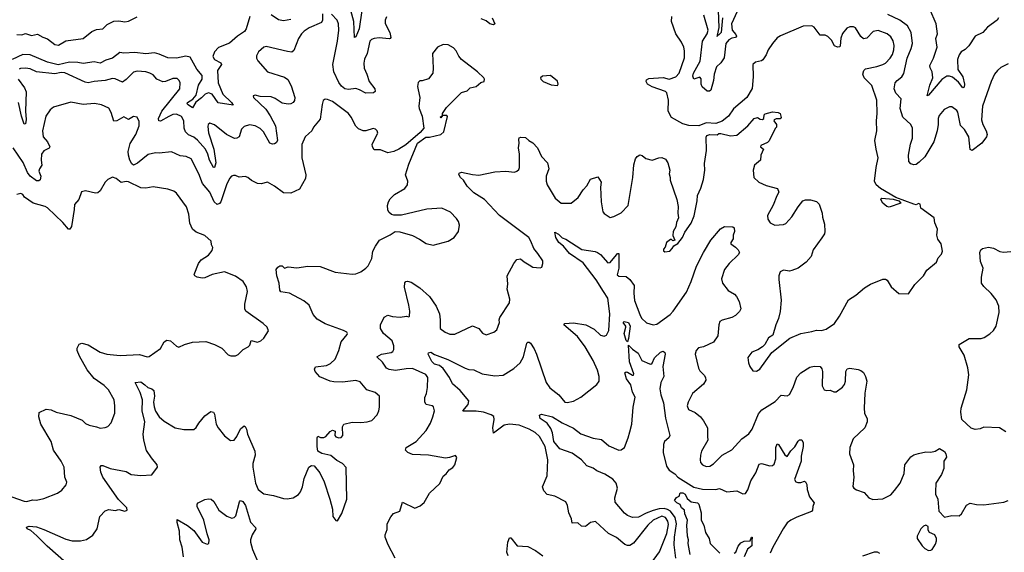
# Model space of a CAD drawing. Extents: x 2133489 to 2292442, y 756223 to 916462.
# Tile 419 of 463: x 2240269 to 2248282, y 902123 to 906459. Entities that reach past the tile are written whole.
import ezdxf

# ---------------------------------------------------------------- set-up
doc = ezdxf.new("R2010")
doc.units = 0

msp = doc.modelspace()

# ---------------------------------------------------------------- linework, layer by layer
at = {"layer": '0CON20XD'}
for points in [[(2242734, 906506), (2242734.4, 906455), (2242725.8, 906435), (2242625, 906392.2), (2242584.4, 906365), (2242562.2, 906345), (2242537.3, 906305), (2242500.9, 906209.1), (2242484.4, 906195.6), (2242449.7, 906200.3), (2242275, 906242), (2242254.6, 906235.4), (2242211.7, 906198.3), (2242196.7, 906165), (2242196.7, 906145), (2242206.2, 906125), (2242286, 906035), (2242425, 905991.1), (2242450.9, 905970.9), (2242479.4, 905919.4), (2242508.6, 905825), (2242505, 905802.5), (2242493.8, 905785), (2242476.6, 905773.4), (2242455, 905770), (2242405, 905778.5), (2242347.9, 905817.9), (2242315, 905831.8), (2242225, 905834), (2242185, 905843.3), (2242170, 905840), (2242171.2, 905825), (2242270.7, 905730.7), (2242307.7, 905677.7), (2242350.4, 905595), (2242366.3, 905475), (2242355, 905456.9), (2242341.3, 905448.7), (2242325, 905445.7), (2242304.7, 905455), (2242252.7, 905545), (2242225, 905572.7), (2242185, 905595.5), (2242137.9, 905602.1), (2242095, 905590.8), (2242072.8, 905567.2), (2242055, 905506.2), (2242035.7, 905494.3), (2242016.9, 905493.1), (2241951.9, 905525), (2241855, 905604.4), (2241815, 905616), (2241803.6, 905606.4), (2241800.4, 905589.6), (2241805, 905537.5), (2241849, 905405), (2241864.7, 905295), (2241855.3, 905254.7), (2241845, 905256.4), (2241812.8, 905315), (2241800.4, 905365), (2241781.4, 905405), (2241715, 905478.9), (2241685, 905501.6), (2241641.8, 905521.8), (2241618.5, 905545), (2241607.1, 905575), (2241603.6, 905635), (2241585, 905671.4), (2241545, 905690.8), (2241515, 905687.1), (2241482.2, 905672.2), (2241415, 905632.2), (2241401.2, 905635), (2241399.5, 905655), (2241425, 905713.1), (2241571.4, 905895), (2241575.7, 905945), (2241568, 905965), (2241549.4, 905979.4), (2241515, 905979.2), (2241455, 905955.8), (2241435, 905954.3), (2241383.8, 905975), (2241355, 906011.2), (2241326.7, 906025), (2241294.3, 906035.7), (2241225, 906040.8), (2241195, 906030.8), (2241135, 905971.4), (2241105, 905951.4), (2241045, 905978.1), (2241025, 905979.4), (2240965, 905963.6), (2240875, 905955.9), (2240825, 905945.4), (2240800.6, 905950.6), (2240635, 906025.3), (2240605, 906028.4), (2240555, 906018.8), (2240405, 906035.4), (2240355, 906058.6), (2240315, 906064.4), (2240275, 906062.2), (2240263.3, 906055)], [(2242475, 906461.5), (2242415, 906448.6), (2242375, 906457.8), (2242315, 906498.8)], [(2243255, 906481.2), (2243242.5, 906455), (2243242.3, 906427.7), (2243282.5, 906355), (2243290, 906315), (2243285, 906306.2), (2243275.6, 906304.4), (2243195, 906311.5), (2243153.3, 906306.7), (2243131.8, 906298.2), (2243118.1, 906285), (2243095.6, 906185), (2243075, 906136.7), (2243069.5, 906105), (2243072.7, 906065), (2243094.5, 906015), (2243112.5, 905955), (2243160, 905895), (2243162, 905875), (2243147.4, 905862.6), (2243085, 905861.1), (2243035, 905888.7), (2243005, 905897.9), (2242945, 905891.2), (2242915.4, 905895.4), (2242887.2, 905917.2), (2242865, 905946.4), (2242825.2, 906035), (2242816.6, 906095), (2242855.6, 906285), (2242866.8, 906373.2), (2242864.3, 906424.3), (2242852, 906455), (2242806.2, 906505)], [(2243053.8, 906535), (2243030.9, 906385), (2243005, 906318.8), (2242995, 906313.3), (2242988.1, 906445), (2242964.4, 906535)], [(2246107.8, 906525), (2246063.1, 906425), (2246068.7, 906375), (2246098.6, 906338.6), (2246103.1, 906325), (2246095, 906313.4), (2246065, 906307.8), (2246041.1, 906295), (2246016.9, 906265), (2246001.3, 906148.7), (2245975, 906108.8), (2245939.2, 906075), (2245919.6, 906015), (2245914.8, 905965), (2245894.3, 905885.7), (2245883.2, 905876.8), (2245865, 905877.9), (2245823.1, 905913.1), (2245814.5, 905935.5), (2245815, 905977.5), (2245805, 905991.2), (2245755, 905976.2), (2245748.2, 905998.2), (2245752.1, 906025), (2245807.7, 906122.3), (2245825.8, 906285), (2245863.8, 906345), (2245871.5, 906375), (2245838, 906495)], [(2245988.9, 906475), (2245978.4, 906355), (2245955, 906333.6), (2245947.6, 906333.7), (2245946.2, 906333.8), (2245945, 906322), (2245947.6, 906333.7), (2245961, 906395), (2245956.4, 906535)], [(2248228, 906045), (2248203.6, 906016.4), (2248175.6, 905955), (2248104.5, 905755), (2248097.1, 905645), (2248107.3, 905605), (2248135.6, 905555), (2248142.9, 905525), (2248137.5, 905505), (2248099.4, 905455), (2248020, 905395), (2248005, 905402.5), (2247994, 905505), (2247958.6, 905565), (2247926.4, 905596.4), (2247905.3, 905705.3), (2247895, 905720), (2247855, 905750), (2247835, 905750.8), (2247793, 905727), (2247750.9, 905679.1), (2247742.7, 905655), (2247742.7, 905605), (2247734.6, 905555.4), (2247708.2, 905465), (2247636.5, 905343.5), (2247589.7, 905300.3), (2247565, 905281.4), (2247545, 905278.6), (2247522, 905285), (2247505.6, 905305), (2247503.5, 905355), (2247520, 905445), (2247536.4, 905495), (2247536.2, 905575), (2247521.1, 905605), (2247457.5, 905665), (2247434.5, 905735), (2247443.8, 905815), (2247399.7, 905859.7), (2247386.2, 905895), (2247392.9, 905945), (2247409.2, 905965), (2247449.4, 905995), (2247465, 906020), (2247490.8, 906145), (2247525.6, 906225), (2247534.6, 906265.4), (2247525.4, 906355.4), (2247495, 906410), (2247432.5, 906455), (2247335, 906502.1)], [(2248233.8, 906475), (2248223.8, 906455), (2248145, 906399.2), (2248108, 906355), (2248045, 906324), (2247993, 906247), (2247963.1, 906216.9), (2247932.1, 906197.9), (2247915, 906172), (2247901.3, 906135), (2247904.6, 906054.6), (2247944, 905995), (2247958.9, 905935), (2247955, 905908.8), (2247945, 905904), (2247910.8, 905950.9), (2247860.4, 905990.4), (2247835, 906000.4), (2247815, 906000.4), (2247775, 905971.5), (2247665, 905843.8), (2247655, 905840), (2247675, 905926.2), (2247700, 905985), (2247694.5, 906034.5), (2247678.1, 906068.1), (2247677.3, 906087.3), (2247705.4, 906145), (2247734.6, 906235), (2247725.6, 906305), (2247737.5, 906345), (2247726.6, 906425), (2247675.4, 906545)], [(2242142.7, 906485), (2242112.3, 906385), (2242097.8, 906362.2), (2242041.5, 906325), (2241975, 906267.3), (2241886.8, 906233.2), (2241855, 906197.1), (2241839.4, 906159.4), (2241854, 906135), (2241905, 906107.1), (2241912.5, 906095), (2241879.2, 906045), (2241883.6, 905945), (2241921.6, 905851.6), (2241992.2, 905785), (2242005, 905762.5), (2241885, 905781.2), (2241835, 905851.9), (2241805, 905863.3), (2241778.1, 905851.9), (2241748.4, 905821.6), (2241701.8, 905788.2), (2241675, 905741.4), (2241639.2, 905765), (2241632.5, 905775), (2241635, 905785.3), (2241678.1, 905811.9), (2241705.2, 905844.8), (2241724.5, 905925.5), (2241752.9, 905975), (2241752.9, 906005), (2241710.3, 906055), (2241655, 906153.5), (2241621.8, 906161.8), (2241545, 906145.9), (2241475, 906148.7), (2241405, 906178.2), (2241365, 906188.2), (2241295, 906182.4), (2241205, 906193.1), (2241115, 906185.9), (2241085, 906191.1), (2241025, 906145.6), (2240969.2, 906130.8), (2240925, 906106.5), (2240875.3, 906115.3), (2240785, 906103.2), (2240741.9, 906111.9), (2240675, 906113.7), (2240582.7, 906092.7), (2240495, 906112.5), (2240355, 906172.4), (2240295, 906176.1), (2240207.1, 906135)], [(2240245, 906339.1), (2240285, 906336.5), (2240315, 906347.5), (2240365, 906329.2), (2240415, 906342), (2240457, 906317), (2240495, 906304.3), (2240555, 906256.4), (2240585, 906252.1), (2240645, 906286.9), (2240784.2, 906305), (2240855, 906363.5), (2240895, 906379.4), (2240945, 906384), (2240981.1, 906418.9), (2241034, 906446), (2241075, 906448.5), (2241125, 906442.1), (2241155, 906446.4), (2241225, 906482.9)], [(2244115, 906473.3), (2244136.7, 906425), (2244125, 906417.5), (2244095, 906426.2), (2244065, 906449.2), (2244025, 906465.6)], [(2246925.9, 906234.1), (2246900, 906245), (2246876.7, 906293.3), (2246845, 906323.3), (2246825, 906332.2), (2246785, 906334), (2246735, 906397.1), (2246715, 906407.9), (2246645, 906406.5), (2246461.9, 906328.1), (2246435, 906311.4), (2246395.4, 906264.6), (2246360.8, 906215), (2246345, 906173.3), (2246317.7, 906132.3), (2246305, 906123.8), (2246256.1, 906113.9), (2246236.7, 906095), (2246237.5, 905995), (2246230.3, 905899.7), (2246185.8, 905825), (2246077.4, 905732.6), (2246038.8, 905675), (2245985, 905634), (2245935, 905613.8), (2245855, 905618.8), (2245795, 905594), (2245715, 905598.6), (2245665, 905611.1), (2245575, 905663.3), (2245546.2, 905715), (2245548, 905805), (2245534.4, 905864.4), (2245525.7, 905875), (2245415, 905911.8), (2245378.6, 905935), (2245367.5, 905955), (2245370.6, 905969.4), (2245390, 905980), (2245505, 905989.4), (2245555, 905975.4), (2245608.2, 905995), (2245636.6, 906025), (2245678.6, 906148.6), (2245680.8, 906205), (2245673.8, 906235), (2245655.3, 906275.3), (2245608.8, 906345), (2245573.6, 906445), (2245575.6, 906485)], [(2243325.6, 902075), (2243266.4, 902185), (2243243.5, 902245), (2243243.3, 902265), (2243259.2, 902309.2), (2243260, 902355), (2243288.8, 902411.2), (2243311.2, 902438.8), (2243361.7, 902458.3), (2243385, 902530), (2243485, 902481.2), (2243528.8, 902501.2), (2243561.7, 902528.3), (2243604.3, 902605), (2243687.6, 902682.4), (2243715, 902743.8), (2243739.4, 902760.6), (2243765, 902793.3), (2243795, 902813.3), (2243810, 902835), (2243826.7, 902895), (2243815, 902910), (2243766.4, 902893.6), (2243735, 902890), (2243595, 902913.1), (2243465, 902918.5), (2243428, 902935), (2243408, 902955), (2243413.8, 902975), (2243495.8, 903024.2), (2243576.5, 903115), (2243611.4, 903175), (2243630, 903225), (2243644, 903275), (2243636.9, 903306.9), (2243625, 903315.8), (2243576.7, 903325), (2243565.7, 903345), (2243565.7, 903384.3), (2243580, 903415), (2243587.3, 903465), (2243589.5, 903545), (2243575, 903571.1), (2243465, 903618.9), (2243415, 903617.6), (2243327.1, 903602.9), (2243275, 903610.8), (2243255, 903623.3), (2243220.7, 903670.7), (2243176.7, 903715), (2243214.6, 903735.4), (2243291.1, 903748.9), (2243305, 903757.5), (2243314.4, 903775), (2243314.4, 903805), (2243301.1, 903845), (2243230, 903905), (2243205.5, 903945), (2243205.6, 903975.6), (2243235, 904036.2), (2243265, 904053.1), (2243301.9, 904041.9), (2243365, 904038.5), (2243416.4, 904046.4), (2243435, 904040), (2243440, 904045), (2243443.3, 904085), (2243437.1, 904135), (2243401.3, 904281.3), (2243403.6, 904316.4), (2243412.4, 904327.6), (2243425, 904330.4), (2243455, 904320.9), (2243526.1, 904276.1), (2243604.4, 904205), (2243657.4, 904127.4), (2243684.5, 904065), (2243691.9, 904015), (2243691.2, 903945), (2243732, 903915), (2243768.3, 903898.3), (2243810.3, 903899.7), (2243955, 903968), (2244004.4, 903944.4), (2244036.1, 903906.1), (2244066.1, 903893.9), (2244127.5, 903915), (2244153.3, 903935), (2244172.5, 903995), (2244170, 904015), (2244176.7, 904035), (2244256, 904155), (2244259.2, 904185), (2244236.7, 904265), (2244241.4, 904305), (2244236.7, 904375), (2244290, 904475), (2244315, 904507.5), (2244345, 904513.3), (2244375, 904486.7), (2244414.3, 904464.3), (2244445, 904443.8), (2244505, 904437.5), (2244517.5, 904445), (2244527.5, 904475), (2244525.9, 904495.9), (2244486.8, 904556.8), (2244454, 904595), (2244430, 904655), (2244411.2, 904685), (2244175, 904864), (2244051.2, 904995), (2243965, 905050), (2243910, 905105), (2243881.7, 905151.7), (2243856.2, 905175), (2243841.7, 905198.3), (2243845, 905210), (2243865, 905218), (2243955, 905197.5), (2244005, 905192.5), (2244135, 905219.5), (2244225, 905225.5), (2244295, 905218.9), (2244316.2, 905225), (2244331.7, 905238.3), (2244337.5, 905255), (2244335.7, 905365), (2244328, 905415), (2244333.8, 905455), (2244330, 905485), (2244333.8, 905496.2), (2244348.3, 905501.7), (2244385, 905501.2), (2244413.8, 905475), (2244446.3, 905456.3), (2244482.9, 905415), (2244515, 905346.2), (2244563.8, 905295), (2244576, 905245), (2244552.5, 905185), (2244552.5, 905145), (2244562.5, 905115), (2244628, 905005), (2244675, 904966.2), (2244757.5, 904965), (2244815, 905011.2), (2244854, 905075), (2244884, 905106), (2244915, 905160), (2244975, 905180), (2245000, 905135), (2244996, 905095), (2245000, 904975), (2245013.8, 904895), (2245025, 904880), (2245075, 904850), (2245105, 904856.2), (2245165, 904886.2), (2245221.2, 904945), (2245259.2, 905175), (2245266.2, 905276.2), (2245280, 905325), (2245294.1, 905345.9), (2245315, 905357.5), (2245335, 905353.3), (2245365, 905328.8), (2245415, 905316.7), (2245470, 905335), (2245495, 905336.7), (2245525, 905323.3), (2245543.3, 905295), (2245560, 905235), (2245554, 905205), (2245563.3, 905175), (2245561.7, 905151.7), (2245616, 904995), (2245628.7, 904938.7), (2245625.8, 904885), (2245632, 904845), (2245615, 904807.5), (2245607.7, 904772.3), (2245586.7, 904735), (2245583.3, 904703.3), (2245600, 904665), (2245585, 904660), (2245575, 904670), (2245565, 904670), (2245532.5, 904645), (2245521.7, 904608.3), (2245508.3, 904591.7), (2245508.3, 904578.3), (2245518.3, 904568.3), (2245560, 904575), (2245580, 904595), (2245591.7, 904618.3), (2245625, 904637.5), (2245664, 904686), (2245681.4, 904728.6), (2245735, 904802.5), (2245759.1, 904860.9), (2245782.9, 904985), (2245785, 905027.5), (2245813.2, 905086.8), (2245835, 905157.5), (2245844.2, 905235), (2245842.1, 905287.9), (2245857.8, 905395), (2245856.4, 905503.6), (2245862.5, 905515), (2245885, 905523.3), (2245945, 905522.5), (2245958.3, 905531.7), (2245975, 905533.3), (2246054.1, 905514.1), (2246105, 905518.8), (2246195.5, 905594.5), (2246247.5, 905655), (2246273, 905663), (2246295, 905650), (2246315, 905647.5), (2246326.2, 905653.8), (2246327.5, 905685), (2246336.4, 905693.6), (2246395, 905710), (2246443, 905703), (2246457.5, 905695), (2246467, 905663), (2246457, 905653), (2246425, 905652.5), (2246410, 905645), (2246407.5, 905635), (2246427.5, 905605), (2246427.5, 905585), (2246416.4, 905573.6), (2246367.7, 905472.3), (2246355, 905460), (2246300, 905435), (2246297.5, 905425), (2246322.5, 905405), (2246301.4, 905355), (2246296.7, 905315), (2246250, 905275), (2246237.1, 905235), (2246244, 905175), (2246285, 905136), (2246345, 905110), (2246436.7, 905085), (2246446.1, 905056.1), (2246430.8, 905025), (2246401.2, 904948.8), (2246356, 904865), (2246358.8, 904835), (2246377.5, 904805), (2246415, 904786.7), (2246485, 904792.9), (2246505, 904800.8), (2246554.2, 904855), (2246603.4, 904936.6), (2246643.3, 904985), (2246665, 904993.8), (2246705, 904991.2), (2246755, 904980), (2246775, 904957.5), (2246800, 904885), (2246802.3, 904852.3), (2246817.8, 904795), (2246821.1, 904735), (2246817.8, 904715), (2246797.8, 904682.2), (2246728, 904585), (2246709.7, 904530.3), (2246670, 904485), (2246605, 904436), (2246553.9, 904416.1), (2246535, 904411.2), (2246485, 904420), (2246457.5, 904405), (2246447.5, 904375), (2246447.5, 904345), (2246465.8, 904175), (2246457, 904083), (2246444.4, 904025.6), (2246422.5, 903975), (2246399.3, 903890.7), (2246362.3, 903867.7), (2246333.3, 903815), (2246313.9, 903796.1), (2246275, 903770), (2246227, 903753), (2246195, 903710), (2246200, 903665), (2246211.2, 903635), (2246235, 903600), (2246265, 903597.5), (2246293.3, 903615), (2246390.5, 903749.5), (2246536.7, 903865), (2246625, 903904.2), (2246715, 903919.2), (2246755, 903932), (2246795, 903930), (2246831.7, 903938.3), (2246900, 903985), (2246942, 904045), (2247015, 904178.8), (2247075, 904216.7), (2247143.3, 904275), (2247194, 904306), (2247295, 904346.7), (2247316.4, 904346.4), (2247329.3, 904339.3), (2247362.5, 904285), (2247425, 904230), (2247501.7, 904228.3), (2247555, 904302.5), (2247625.8, 904374.2), (2247650.5, 904419.5), (2247730, 904485), (2247745, 904520), (2247770.7, 904549.3), (2247778, 904575), (2247768, 904635), (2247742.3, 904672.3), (2247733.8, 904705), (2247738.8, 904755), (2247717.5, 904805), (2247712.5, 904845), (2247603.3, 904925), (2247596.7, 904956.7), (2247585, 904962.5), (2247565, 904952.5), (2247545, 904957.5), (2247400.6, 905010.6), (2247273.8, 905083.8), (2247238.8, 905115), (2247226.2, 905145), (2247239.2, 905255), (2247255.7, 905335), (2247238.1, 905405), (2247228.9, 905475), (2247244.5, 905555.5), (2247241.1, 905635), (2247248.5, 905695), (2247244.1, 905804.1), (2247205, 905924), (2247142.5, 905985), (2247132, 906015), (2247140, 906045), (2247151.4, 906058.6), (2247245, 906077.5), (2247295, 906094), (2247314.8, 906105.2), (2247354.2, 906145.8), (2247372.9, 906175), (2247383.8, 906215), (2247385, 906250), (2247377.8, 906287.8), (2247358.9, 906318.9), (2247328.6, 906345), (2247255, 906372.1), (2247215, 906362.7), (2247162.2, 906307.8), (2247135, 906303.1), (2247115, 906321.4), (2247072, 906392), (2247055, 906400), (2247025, 906401.4), (2246999.7, 906390.3), (2246965, 906348), (2246952, 906308), (2246947.5, 906245), (2246942.5, 906237.5), (2246925.9, 906234.1)], [(2240649.5, 902035), (2240491.8, 902171.8), (2240408, 902258), (2240359.1, 902299.1), (2240330, 902315), (2240323.8, 902326.2), (2240345, 902335.7), (2240405, 902330), (2240465, 902309.3), (2240645, 902230), (2240695, 902216.7), (2240765, 902217.1), (2240811.7, 902228.3), (2240865, 902263.3), (2240898.8, 902315), (2240922.2, 902415), (2240965, 902459.4), (2240995, 902470), (2241045, 902464.3), (2241075, 902470.8), (2241125, 902456.7), (2241143, 902467), (2241140, 902485), (2241071.7, 902551.7), (2240945.8, 902735), (2240930, 902775), (2240924, 902816), (2240931.2, 902828.8), (2240945, 902828.8), (2241005, 902805.7), (2241135, 902782), (2241175.9, 902755.9), (2241255, 902749.2), (2241345, 902754), (2241391.2, 902815), (2241388, 902835), (2241340.8, 902890.8), (2241301.4, 902951.4), (2241278, 903035), (2241274, 903085), (2241285.9, 903184.1), (2241265.3, 903275), (2241267.8, 903365), (2241250, 903425), (2241207.5, 903505), (2241255, 903509.6), (2241285.9, 903485.9), (2241312, 903465), (2241345, 903454.3), (2241360.6, 903440.6), (2241364.6, 903395), (2241358.8, 903345), (2241364, 903306), (2241375, 903271.4), (2241402.9, 903225), (2241445, 903189.4), (2241535, 903137.1), (2241605, 903124), (2241685, 903123.8), (2241705, 903138.8), (2241726.1, 903173.9), (2241775, 903232.9), (2241825, 903268.8), (2241845, 903263.3), (2241855, 903247.5), (2241868.6, 903165), (2241884.2, 903135), (2241935, 903071.2), (2241985, 903033.3), (2242013, 903037), (2242035, 903066.7), (2242065, 903128.8), (2242095, 903152.5), (2242105, 903147.5), (2242115.6, 903125.6), (2242123.1, 903085), (2242182.9, 902945), (2242184.5, 902914.5), (2242166.8, 902845), (2242166, 902816), (2242187.1, 902685), (2242209.4, 902635), (2242255, 902598.6), (2242335, 902585.8), (2242415, 902560), (2242445, 902558), (2242495, 902566), (2242536.8, 902593.2), (2242553.8, 902615), (2242570.8, 902655), (2242584.2, 902725), (2242623.3, 902815), (2242645, 902830), (2242665, 902827.5), (2242710.5, 902770.5), (2242745.6, 902695.6), (2242793.8, 902555), (2242813.6, 902473.6), (2242817.5, 902415), (2242841.7, 902381.7), (2242855, 902380), (2242891.7, 902438.3), (2242932.5, 902555), (2242925, 902812.5), (2242896.9, 902846.9), (2242850.2, 902870.2), (2242801.2, 902911.2), (2242728.3, 902928.3), (2242696.4, 902946.4), (2242690, 902985), (2242690, 903055), (2242695, 903067.5), (2242717, 903057), (2242745, 903057.5), (2242760, 903065), (2242795, 903107.5), (2242815, 903117.5), (2242835, 903110), (2242832.5, 903075), (2242842.7, 903062.7), (2242865, 903054), (2242885, 903058.8), (2242898.8, 903075), (2242896.7, 903145), (2242907.5, 903165), (2242975, 903181.2), (2243045, 903179.2), (2243095.9, 903184.1), (2243135, 903196.2), (2243177.9, 903242.1), (2243192.5, 903275), (2243198, 903305), (2243196.7, 903395), (2243162.5, 903425), (2243095, 903446.2), (2243039.7, 903509.7), (2243005, 903522.5), (2242895, 903508.6), (2242825, 903509.4), (2242795, 903515.5), (2242711.1, 903551.1), (2242674.2, 903595), (2242668, 903615), (2242675.9, 903634.1), (2242765, 903643.3), (2242799.1, 903660.9), (2242835.8, 903695), (2242867.1, 903765), (2242885, 903837.5), (2242933.8, 903895), (2242936.2, 903905), (2242930, 903915), (2242905, 903928.6), (2242755, 903983.5), (2242690, 904020), (2242658.5, 904058.5), (2242624.2, 904135), (2242581.1, 904171.1), (2242463.8, 904233.8), (2242393.5, 904243.5), (2242385, 904257.5), (2242380, 904315), (2242360.3, 904375), (2242356.9, 904425), (2242369.2, 904445), (2242385, 904455.8), (2242404.2, 904454.2), (2242425, 904436.7), (2242455, 904446.2), (2242525, 904438.1), (2242615, 904452.2), (2242715, 904449.4), (2242835, 904404.2), (2242975, 904388), (2243005, 904390.8), (2243045, 904407.1), (2243086.2, 904435), (2243103.8, 904455), (2243133.8, 904515), (2243142, 904575), (2243164.3, 904615.7), (2243197, 904663), (2243285, 904706.2), (2243325, 904733.8), (2243363, 904733), (2243465, 904702.5), (2243523.6, 904673.6), (2243576.4, 904636.4), (2243635, 904623.8), (2243755, 904656.7), (2243805, 904686.7), (2243841.2, 904735), (2243849.2, 904785), (2243840.8, 904815), (2243825, 904841.2), (2243775, 904890.8), (2243705, 904924), (2243583.6, 904916.4), (2243375, 904866.7), (2243315, 904866.7), (2243293.9, 904873.9), (2243272.7, 904892.7), (2243265, 904910), (2243262.7, 904947.3), (2243270, 904975), (2243285, 905000), (2243320, 905035), (2243404.5, 905085.5), (2243425.7, 905115), (2243428.1, 905145), (2243408.5, 905195), (2243436.8, 905283.2), (2243507.3, 905452.7), (2243575, 905502.5), (2243605, 905503.3), (2243696.4, 905523.6), (2243720, 905545), (2243751.7, 905671.7), (2243745, 905680), (2243710, 905680), (2243695, 905660), (2243690, 905665), (2243710, 905680), (2243710, 905695), (2243743.3, 905745), (2243865, 905867.5), (2243909.5, 905880.5), (2243936.4, 905903.6), (2243983.6, 905916.4), (2244023, 905947), (2244050, 905955), (2244052.5, 905975), (2244047.5, 905985), (2243993.9, 906033.9), (2243864.3, 906134.3), (2243841.7, 906161.7), (2243821.2, 906205), (2243799.5, 906229.5), (2243755, 906253.8), (2243714.1, 906255.9), (2243670, 906235), (2243628.8, 906185), (2243633.8, 906065), (2243630, 906025), (2243595, 905978.8), (2243545, 905960), (2243525, 905960), (2243511.7, 905948.3), (2243507.5, 905915), (2243513, 905887), (2243526.2, 905825), (2243516.2, 905755), (2243518.8, 905735), (2243544, 905675), (2243556.7, 905575), (2243528.9, 905541.1), (2243410.3, 905439.7), (2243355, 905403.8), (2243314.3, 905385.7), (2243265, 905375.7), (2243205, 905400.6), (2243155, 905400), (2243140, 905425), (2243136.2, 905445), (2243182.5, 905535), (2243177.5, 905555), (2243165, 905567.5), (2243145, 905573.3), (2243085, 905553.8), (2243065, 905553.8), (2243025, 905570), (2243005, 905592), (2242966.2, 905666.2), (2242944.6, 905694.6), (2242815, 905794.4), (2242775, 905810), (2242755, 905813.3), (2242740, 905800), (2242730.7, 905769.3), (2242715, 905650), (2242658.8, 905585), (2242646.1, 905553.9), (2242622.5, 905532.5), (2242591.2, 905505), (2242565.9, 905444.1), (2242565.7, 905335), (2242598.6, 905195), (2242595.7, 905165), (2242545, 905080), (2242475, 905047.5), (2242415, 905050), (2242342, 905105), (2242285, 905135.7), (2242235, 905122.9), (2242205, 905125.8), (2242155, 905149.2), (2242125, 905173.8), (2242105, 905182), (2242055, 905176.2), (2242025, 905190), (2242009.3, 905190.7), (2241993.3, 905185), (2241976.2, 905165), (2241953.1, 905115), (2241905.8, 904975), (2241895, 904962), (2241875, 904954.2), (2241851.5, 904975), (2241815.3, 905055.3), (2241757.5, 905125), (2241727.1, 905205), (2241665, 905327.5)], [(2248315, 906100), (2248255, 906068.6), (2248228, 906045)], [(2240255.4, 905975), (2240309.1, 905905), (2240322.2, 905872.2), (2240316.2, 905715), (2240322.2, 905647.8), (2240315, 905610), (2240305, 905608), (2240283.4, 905673.4), (2240259.6, 905785)], [(2244645, 905923.8), (2244652.5, 905935), (2244645, 905957.5), (2244590, 906005), (2244525, 906000), (2244507.5, 905985), (2244510, 905975), (2244530, 905955), (2244595, 905928.8), (2244645, 905923.8)], [(2241665, 905327.5), (2241625, 905344), (2241575, 905352), (2241505, 905382), (2241405, 905371.9), (2241375, 905375.6), (2241315, 905362.5), (2241227.7, 905292.3), (2241195, 905275.6), (2241181.5, 905285), (2241165, 905314.2), (2241153.4, 905355), (2241152.5, 905385), (2241169.1, 905450.9), (2241214.5, 905525), (2241241.5, 905595), (2241241.1, 905631.1), (2241225, 905666.7), (2241195, 905670), (2241155, 905646.2), (2241115, 905668.6), (2241060, 905635), (2241035, 905634.2), (2241014.4, 905704.4), (2240995, 905738), (2240935, 905767.1), (2240876.4, 905776.4), (2240785, 905768.1), (2240685, 905787.5), (2240545, 905747.1), (2240516.2, 905725), (2240480.8, 905675), (2240454.2, 905555), (2240460, 905505), (2240495.8, 905465), (2240514.2, 905425), (2240507.8, 905412.2), (2240465, 905391.4), (2240446.5, 905365), (2240442.5, 905315), (2240450, 905275), (2240429.2, 905245), (2240424.6, 905225), (2240441.8, 905185), (2240436.5, 905155), (2240425, 905148), (2240405, 905148.2), (2240352.8, 905185), (2240331.4, 905215), (2240297, 905297), (2240216, 905415)], [(2240895, 903143.3), (2240925, 903133.8), (2240965, 903138.8), (2240985, 903147.5), (2241014.1, 903175.9), (2241042, 903255), (2241044.2, 903315), (2241038, 903365), (2240992, 903445), (2240955, 903480.8), (2240875, 903538), (2240818.3, 903608.3), (2240755, 903720), (2240736.2, 903765), (2240736.2, 903785), (2240752.3, 903817.7), (2240775, 903825.8), (2240825, 903812.5), (2240925, 903752.9), (2240976.8, 903736.8), (2241085.5, 903724.5), (2241244.2, 903734.2), (2241305, 903714.2), (2241322.7, 903717.3), (2241415, 903782), (2241445, 903837.5), (2241465, 903850), (2241495, 903843.3), (2241545, 903802), (2241565, 903793.8), (2241610, 903815), (2241675, 903833.3), (2241785, 903838), (2241855, 903813.8), (2241914.1, 903784.1), (2241965, 903730), (2241987, 903723), (2242025, 903722.5), (2242046.4, 903733.6), (2242087.5, 903775), (2242127.5, 903795), (2242140.7, 903809.3), (2242154, 903846), (2242205, 903833.8), (2242232.5, 903845), (2242255, 903867.5), (2242292.5, 903925), (2242282.5, 903955), (2242250, 903985), (2242108, 904085), (2242101.2, 904105), (2242101.7, 904141.7), (2242123.8, 904245), (2242113.8, 904285), (2242087, 904327), (2242025, 904370), (2241935, 904406.2), (2241835, 904383.8), (2241775, 904357.5), (2241754.4, 904354.4), (2241711.9, 904361.9), (2241692.9, 904372.9), (2241688, 904385), (2241724, 904475), (2241745, 904504), (2241805, 904542), (2241835, 904580), (2241841.2, 904605), (2241830, 904625), (2241827, 904657), (2241775, 904701.2), (2241705, 904729.2), (2241674.4, 904754.4), (2241652.9, 904802.9), (2241644.4, 904875), (2241625.7, 904935), (2241545, 905045.8), (2241522.6, 905062.6), (2241475, 905078.1), (2241355, 905097.8), (2241295, 905088.2), (2241255, 905089.5), (2241155, 905138.9), (2241135, 905142.2), (2241093.6, 905133.6), (2241055, 905165.6), (2241022.9, 905177.1), (2240985, 905156.7), (2240965, 905137.5), (2240923.3, 905065), (2240905, 905050), (2240885, 905046.2), (2240805, 905067.1), (2240772.7, 905057.3), (2240750, 904995), (2240714.4, 904955.6), (2240711.4, 904915), (2240690.8, 904775), (2240675.8, 904754.2), (2240665, 904754), (2240619.1, 904809.1), (2240495, 904926), (2240475, 904938), (2240377.5, 904965), (2240306.7, 905015), (2240293.3, 905035), (2240277.5, 905045), (2240245, 905035.8)], [(2247345, 904933.8), (2247325, 904938.8), (2247293.3, 904965), (2247276.7, 904995), (2247284.2, 905005.8), (2247378.6, 904998.6), (2247423.6, 904983.6), (2247440, 904965), (2247345, 904933.8)], [(2245402.1, 902025), (2245475, 902125.8), (2245536.3, 902275), (2245548.5, 902348.5), (2245542.6, 902375), (2245524.7, 902405), (2245495, 902415.8), (2245425, 902383.5), (2245380, 902345), (2245265, 902196.4), (2245235, 902179.5), (2245215, 902177.8), (2245195, 902185.6), (2245125, 902244.2), (2245061.2, 902275), (2244955, 902372.5), (2244913.3, 902366.7), (2244875, 902332.5), (2244840, 902335), (2244811.7, 902361.7), (2244765, 902360), (2244760, 902395), (2244738.8, 902445), (2244727.5, 902505), (2244713.3, 902535), (2244625, 902580), (2244563.1, 902593.1), (2244535, 902623.3), (2244524.1, 902655.9), (2244561.9, 902745), (2244567.8, 902875), (2244546.1, 902983.9), (2244499.3, 903065), (2244465, 903098.4), (2244415, 903125.3), (2244335, 903157.1), (2244255, 903167.3), (2244212.7, 903157.3), (2244123.9, 903093.9), (2244119.5, 903135), (2244131.1, 903205), (2244127.3, 903227.3), (2244105, 903242.9), (2244043.8, 903263.8), (2243985, 903271.2), (2243880.8, 903270.8), (2243876.7, 903275), (2243919.4, 903325), (2243922.9, 903355), (2243855, 903439.2), (2243790, 903495), (2243767.5, 903545), (2243715, 903620), (2243684.4, 903644.4), (2243643.8, 903655), (2243621.9, 903675), (2243594.2, 903735.8), (2243595, 903746.7), (2243615, 903752.5), (2243645, 903732.5), (2243752.6, 903692.6), (2243895, 903622.5), (2243925, 903612.2), (2243965, 903608.6), (2244033.6, 903576.4), (2244135, 903559.1), (2244205, 903565.6), (2244291.4, 903618.6), (2244341.9, 903665), (2244369.5, 903715), (2244396.7, 903825), (2244405, 903833.3), (2244415, 903833.3), (2244426.2, 903825), (2244455, 903778.8), (2244475.6, 903735), (2244552.5, 903505), (2244582.8, 903462.8), (2244656, 903405), (2244705.7, 903345.7), (2244725, 903341.4), (2244775, 903353.1), (2244834.5, 903385.5), (2244965, 903488.8), (2244985.8, 903515), (2244985.7, 903555), (2244971.1, 903605), (2244936.5, 903685), (2244870, 903795), (2244808.5, 903878.5), (2244697.5, 903975), (2244704.2, 903985.8), (2244775, 903992.2), (2244875.5, 903975.5), (2244945, 903939.2), (2244995, 903891.1), (2245025, 903883.1), (2245045, 903892), (2245062.6, 903927.4), (2245071.6, 904065), (2245055, 904192.9), (2245019.1, 904245), (2244960.3, 904340.3), (2244855, 904478.6), (2244743.2, 904555), (2244695.4, 904615), (2244655.4, 904645), (2244633.1, 904685), (2244625, 904730), (2244655, 904712.2), (2244682.5, 904682.5), (2244715, 904671.4), (2244845, 904588.2), (2244951.9, 904571.9), (2244972.4, 904562.4), (2244995, 904547.5), (2245055, 904480.8), (2245075, 904481.4), (2245125, 904545.8), (2245135, 904555.8), (2245145, 904556.7), (2245143.7, 904435), (2245132, 904382), (2245145, 904371.2), (2245205, 904367.5), (2245235, 904343.6), (2245269.6, 904295), (2245266.8, 904233.2), (2245272.1, 904172.1), (2245315, 904060), (2245329.7, 904029.7), (2245370.3, 903990.3), (2245425, 903975.8), (2245455, 903980.8), (2245561.9, 904058.1), (2245588.5, 904085), (2245695, 904241.4), (2245733.7, 904326.4), (2245778.3, 904451.7), (2245833.6, 904565), (2245892.5, 904665), (2245972.3, 904757.7), (2246005, 904776.7), (2246073, 904773), (2246083.6, 904763.6), (2246086, 904735), (2246076.7, 904705), (2246076.7, 904675), (2246057.5, 904645), (2246057.5, 904635), (2246095, 904607.5), (2246117.5, 904585), (2246127.5, 904565), (2246116.7, 904545), (2246042.5, 904475), (2246004.4, 904425.6), (2245981.2, 904348.8), (2245988.8, 904315), (2246035.6, 904255.6), (2246085.4, 904225.4), (2246102.5, 904205), (2246124.2, 904165), (2246138, 904105), (2246126.8, 904083.2), (2246095, 904052), (2246065, 904035.8), (2245985, 904013.8), (2245967.7, 904002.3), (2245958.8, 903975), (2245950, 903885), (2245915, 903833.3), (2245833, 903797), (2245793.2, 903786.8), (2245775, 903766.7), (2245766, 903735), (2245793, 903623), (2245805, 903601.2), (2245840, 903565), (2245850.8, 903545), (2245852.5, 903525), (2245835, 903492), (2245745, 903416.7), (2245708.6, 903345), (2245700, 903315), (2245711.2, 903285), (2245765, 903262), (2245808.8, 903225), (2245835, 903193.8), (2245865.8, 903135), (2245865.8, 903065), (2245868.6, 903035), (2245818.9, 902945), (2245809.4, 902915), (2245806.9, 902875), (2245810.8, 902855), (2245825.6, 902835.6), (2245855, 902821.4), (2245885, 902824.4), (2245915, 902844.3), (2245985.4, 902914.6), (2246065, 902957.5), (2246145, 903045.8), (2246202.6, 903087.4), (2246231.1, 903125), (2246280.9, 903249.1), (2246308.1, 903281.9), (2246418.3, 903351.7), (2246465, 903401.2), (2246515, 903396.2), (2246535, 903408.8), (2246565, 903463.3), (2246595, 903549.2), (2246625, 903584.5), (2246699.7, 903630.3), (2246735, 903638.9), (2246783.3, 903635), (2246796.6, 903616.6), (2246801.4, 903595), (2246799.2, 903479.2), (2246816.4, 903446.4), (2246835, 903441.2), (2246865, 903443.8), (2246895, 903428.8), (2246915, 903430), (2246965, 903468), (2246981.9, 903488.1), (2246988.6, 903515), (2246991.4, 903595), (2247003.1, 903616.9), (2247025, 903622), (2247091.7, 903611.7), (2247115, 903604), (2247135, 903586.2), (2247153.2, 903553.2), (2247162.2, 903515), (2247147.3, 903417.3), (2247142.5, 903295), (2247143.3, 903255), (2247165, 903210), (2247166, 903185), (2247146, 903135), (2247052.4, 903047.6), (2247026, 902975), (2247022, 902925), (2247055.8, 902835), (2247051.9, 902785), (2247058.1, 902735), (2247048.8, 902658.8), (2247056.7, 902645), (2247080.3, 902630.3), (2247140.6, 902610.6), (2247180, 902565), (2247213, 902553), (2247295, 902557.5), (2247358.7, 902591.3), (2247388, 902625), (2247435.8, 902685), (2247468.1, 902765), (2247472.5, 902835), (2247520.5, 902899.5), (2247545, 902916.2), (2247585, 902928), (2247645, 902941.2), (2247685, 902938.8), (2247720, 902945), (2247755, 902967.5), (2247795, 902942.5), (2247806.7, 902925), (2247813, 902897), (2247790, 902865), (2247788.8, 902805), (2247772.5, 902755), (2247726, 902685), (2247721.2, 902615), (2247723.3, 902595), (2247742.5, 902555), (2247748.3, 902458.3), (2247795, 902410), (2247855, 902422.5), (2247915, 902418.8), (2247933.3, 902435), (2247974.1, 902505.9), (2248005, 902523.3), (2248055, 902511.9), (2248115, 902510), (2248277.7, 902532.3), (2248315, 902543.8)], [(2248295, 903103.3), (2248243.6, 903136.4), (2248115, 903142.5), (2248085, 903127.5), (2248045, 903122.5), (2248013.9, 903133.9), (2247936.7, 903205), (2247928.8, 903265), (2247930, 903295), (2247978.1, 903445), (2247993, 903567), (2247985.3, 903625.3), (2247956.7, 903726.7), (2247916, 903795), (2247914, 903815), (2247996.8, 903863.2), (2248095, 903864.4), (2248118.3, 903871.7), (2248165, 903900.6), (2248195, 903930), (2248215.7, 903965), (2248241.5, 904075), (2248237.8, 904127.8), (2248215, 904178), (2248175, 904228.9), (2248115, 904286.7), (2248097.5, 904315), (2248097.2, 904362.8), (2248111.5, 904435), (2248089.3, 904489.3), (2248084, 904565), (2248090, 904585), (2248105, 904596.2), (2248155, 904606.2), (2248195, 904598.1), (2248245, 904572.9), (2248275, 904567.5), (2248335, 904572)], [(2245215, 903836.7), (2245205, 903846), (2245187.3, 903905), (2245203.1, 903955), (2245203.1, 903965), (2245181.2, 903995), (2245188, 904002), (2245222.9, 903995), (2245238.1, 903965), (2245225, 903862.5), (2245215, 903836.7)], [(2245609.1, 902075), (2245596.7, 902185), (2245597.4, 902245), (2245614.2, 902355), (2245604.4, 902405), (2245565, 902456.8), (2245541.8, 902471.8), (2245515, 902478.9), (2245474.3, 902475.7), (2245425, 902462.5), (2245368, 902442), (2245305, 902408), (2245256.7, 902406.7), (2245215, 902422.7), (2245191.3, 902441.3), (2245115, 902531.2), (2245112.7, 902565), (2245133.4, 902645), (2245123.3, 902685), (2245095, 902717.7), (2245030.8, 902759.2), (2244967, 902787), (2244935, 902807.8), (2244885, 902825.6), (2244840.8, 902875), (2244765, 902928.9), (2244664.8, 902964.8), (2244616.7, 903025), (2244605.3, 903095), (2244591.3, 903131.3), (2244563.1, 903173.1), (2244503.5, 903213.5), (2244500.3, 903239.7), (2244515, 903246.9), (2244606.3, 903226.4), (2244685, 903177.1), (2244775, 903132.2), (2244835, 903087.8), (2244935, 903052.7), (2245005, 903041.5), (2245065, 902990.9), (2245145, 902953.3), (2245165, 902956.9), (2245190, 902975), (2245222.3, 903055), (2245233.6, 903105), (2245251.2, 903165), (2245262.9, 903305), (2245278, 903385), (2245255.6, 903425.6), (2245242.1, 903485), (2245206.6, 903535), (2245194, 903585), (2245205, 903590.8), (2245215, 903588.1), (2245255, 903564.3), (2245263.8, 903566.2), (2245267.1, 903575), (2245232.3, 903672.3), (2245225, 903810), (2245255, 903775.6), (2245303.2, 903743.2), (2245333.2, 903683.2), (2245395, 903657.1), (2245405, 903655.8), (2245415, 903663.8), (2245435, 903706), (2245485, 903752), (2245505, 903761.2), (2245519.7, 903749.7), (2245522, 903735), (2245503.5, 903635), (2245512.5, 903555), (2245487.5, 903505), (2245478.9, 903455), (2245486.9, 903405), (2245509.1, 903339.1), (2245526, 903215), (2245558.8, 903075), (2245552.1, 903055), (2245516.4, 903025), (2245508.3, 903001.7), (2245506.3, 902936.3), (2245533.9, 902823.9), (2245555, 902790.8), (2245600.5, 902760.5), (2245625.3, 902735.3), (2245755, 902651.8), (2245825, 902636.2), (2245935, 902634.3), (2245965, 902642), (2246025, 902613.8), (2246105, 902623.8), (2246155, 902600), (2246175, 902602.5), (2246195, 902632.5), (2246218.6, 902705), (2246259.2, 902770.8), (2246288.3, 902841.7), (2246305, 902846), (2246375, 902827.1), (2246395, 902829.2), (2246408.6, 902841.4), (2246421.8, 902885), (2246421.9, 902975), (2246433.6, 903006.4), (2246445, 903000), (2246495, 902916.7), (2246515, 902903.3), (2246545, 902948), (2246577.9, 902982.1), (2246605, 903028.8), (2246615, 903038.8), (2246635, 903037.5), (2246644, 903015), (2246644.2, 902985), (2246629.4, 902905), (2246630, 902865), (2246576, 902715), (2246585, 902696.7), (2246602.3, 902692.3), (2246625, 902691.2), (2246655, 902703.3), (2246665, 902697.5), (2246676, 902675), (2246676.7, 902635), (2246695.6, 902575), (2246736, 902525), (2246724.3, 902495), (2246721.4, 902465), (2246714, 902455), (2246595, 902409.7), (2246545, 902385.3), (2246515, 902362.1), (2246482, 902315), (2246398.2, 902165), (2246377.5, 902115)], [(2240205.4, 902575.4), (2240305, 902540), (2240325, 902537.5), (2240375, 902549.2), (2240405, 902548), (2240465, 902560.8), (2240577.5, 902605), (2240611.7, 902628.3), (2240647.7, 902672.3), (2240652, 902695), (2240637.1, 902735), (2240629.4, 902815), (2240606.9, 902865), (2240544.6, 902954.6), (2240525.5, 903025), (2240440.8, 903165), (2240424.3, 903225.7), (2240428, 903262), (2240485, 903287.5), (2240525, 903281.9), (2240565, 903264.3), (2240685, 903236.2), (2240777.7, 903197.7), (2240805, 903172.5), (2240835, 903156.7), (2240895, 903143.3)], [(2245725.4, 902105), (2245709.2, 902195), (2245712, 902225), (2245703, 902253), (2245699.2, 902345), (2245703.5, 902385), (2245682.5, 902435), (2245678.8, 902465), (2245655.7, 902485), (2245645, 902513.3), (2245616.7, 902525), (2245597.5, 902545), (2245615, 902570), (2245635, 902580), (2245643.9, 902606.1), (2245665, 902607.1), (2245683.8, 902595), (2245702, 902562), (2245735, 902532.5), (2245785, 902526.2), (2245795, 902516), (2245813.8, 902445), (2245813.8, 902385), (2245838.1, 902345), (2245849.2, 902285), (2245879.2, 902235), (2245888.6, 902195), (2245965.9, 902115.9)], [(2241603.3, 902085), (2241590, 902165), (2241572.3, 902225), (2241569.6, 902295), (2241549.2, 902365), (2241551.2, 902388.8), (2241635, 902341.4), (2241685, 902300.8), (2241755, 902206.7), (2241795, 902188.8), (2241807.5, 902195), (2241810.8, 902225), (2241793.6, 902273.6), (2241768.2, 902385), (2241712.2, 902495), (2241712.9, 902515), (2241721.8, 902525), (2241775, 902553.2), (2241805, 902559.2), (2241826, 902556), (2241847.7, 902537.7), (2241888.9, 902465), (2241955, 902415.8), (2241995, 902401.4), (2242015, 902405.8), (2242028.9, 902421.1), (2242058.8, 902535), (2242066.4, 902543.6), (2242085, 902536.2), (2242107.3, 902505), (2242146.9, 902366.9), (2242189.2, 902325), (2242191.4, 902315), (2242161.8, 902265), (2242147.8, 902225), (2242147.8, 902205), (2242164.4, 902145), (2242215, 902026.2)], [(2247665, 902138), (2247685, 902140), (2247695, 902146.7), (2247721.2, 902188.8), (2247731.2, 902215), (2247731.2, 902235), (2247716.4, 902266.4), (2247672.5, 902285), (2247663.9, 902303.9), (2247661.7, 902331.7), (2247645, 902342.5), (2247625, 902336.7), (2247603.8, 902315), (2247574.2, 902255), (2247574.2, 902235), (2247614, 902175), (2247634.4, 902154.4), (2247665, 902138)], [(2244243.6, 902093.6), (2244234.6, 902124.6), (2244242.5, 902205), (2244255, 902240), (2244265, 902240), (2244317.5, 902175), (2244405, 902171.1), (2244467.4, 902137.4), (2244525.4, 902095.4)], [(2246085, 902116.7), (2246098.1, 902125), (2246115, 902172.5), (2246138.8, 902201.2), (2246165, 902212.9), (2246213.3, 902216.7), (2246225, 902246.7), (2246230, 902245), (2246226.2, 902215), (2246226.7, 902175), (2246191.2, 902148.8), (2246166.2, 902085)], [(2247130, 902095), (2247225, 902128), (2247247.3, 902127.3), (2247265.8, 902115.8)]]:
    msp.add_lwpolyline(points, dxfattribs=at)

doc.saveas('drawing.dxf')
